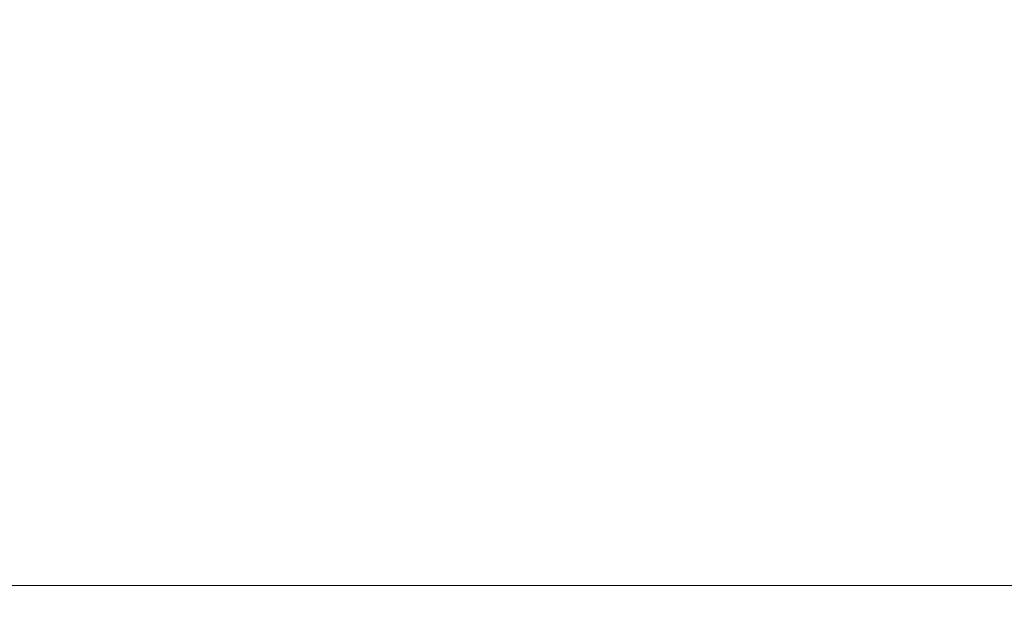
# Model space of a CAD drawing. Header units: inches. Extents: x -434 to -309, y 19 to 75.
# Tile 470 of 656: x -378.48 to -376.61, y 21.44 to 22.58. Entities that reach past the tile are written whole.
import ezdxf

# ---------------------------------------------------------------- set-up
doc = ezdxf.new("R2010")
doc.units = ezdxf.units.IN
doc.header["$MEASUREMENT"] = 0
doc.layers.add('A-FLOR-HRAL', color=1, linetype='Continuous', lineweight=9)
doc.layers.add('A-FLOR-STRS', color=2, linetype='Continuous', lineweight=9)

# ---------------------------------------------------------------- blocks, each defined once
blk = doc.blocks.new('Stair - Stairs-902674-_3D_')
at = {"layer": 'A-FLOR-STRS'}
mesh = blk.add_polyface(dxfattribs=at)
corners = [(-375.5082, 75.0116, 26.087), (-387.5082, 75.0116, 26.087), (-387.5082, 19.0116, 26.087), (-375.5082, 19.0116, 26.087)]
mesh.append_faces([[corners[k] for k in face] for face in [(2, 3, 0, 1)]])
mesh = blk.add_polyface(dxfattribs=at)
corners = [(-375.5082, 75.0116, 24.087), (-375.5082, 19.0116, 24.087), (-387.5082, 19.0116, 24.087), (-387.5082, 75.0116, 24.087)]
mesh.append_faces([[corners[k] for k in face] for face in [(2, 3, 0, 1)]])
blk = doc.blocks.new('Railing - Railing-1090966-_3D_')
at = {"layer": 'A-FLOR-HRAL'}
mesh = blk.add_polyface(dxfattribs=at)
corners = [(-431.5081, 24.5116, 46.3242), (-431.5081, 21.5116, 46.3242), (-310.5081, 21.5116, 103.7155), (-310.5081, 24.5116, 103.7155)]
mesh.append_faces([[corners[k] for k in face] for face in [(0, 1, 2, 3)]])
mesh = blk.add_polyface(dxfattribs=at)
corners = [(-431.5081, 21.5116, 44.1106), (-431.5081, 24.5116, 44.1106), (-310.5081, 24.5116, 101.5019), (-310.5081, 21.5116, 101.5019)]
mesh.append_faces([[corners[k] for k in face] for face in [(0, 1, 2, 3)]])
mesh = blk.add_polyface(dxfattribs=at)
corners = [(-431.5081, 21.5116, 46.3242), (-431.5081, 21.5116, 44.1106), (-310.5081, 21.5116, 101.5019), (-310.5081, 21.5116, 103.7155)]
mesh.append_faces([[corners[k] for k in face] for face in [(0, 1, 2, 3)]])

msp = doc.modelspace()

# ---------------------------------------------------------------- block references
at = {"layer": 'A-FLOR-HRAL'}
msp.add_blockref('Railing - Railing-1090966-_3D_', (0, 0), dxfattribs=at)
at = {"layer": 'A-FLOR-STRS'}
msp.add_blockref('Stair - Stairs-902674-_3D_', (0, 0), dxfattribs=at)

doc.saveas('drawing.dxf')
